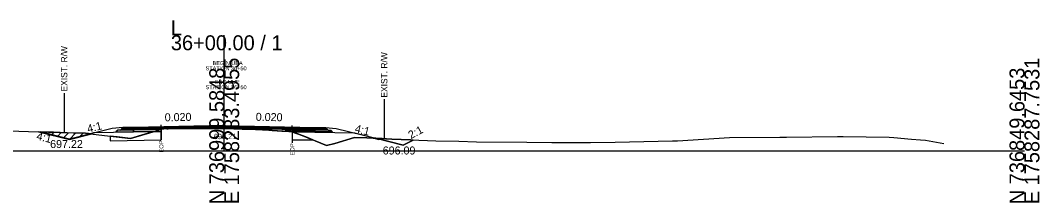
# Model space of a CAD drawing. Extents: x -26 to 4303, y -10 to 9577.
# Drawn here: x 2111.8 to 2302.8, y 5990.3 to 6024.5 of the extents above; entities that cross this region are included whole.
import ezdxf

# ---------------------------------------------------------------- set-up
doc = ezdxf.new("R2010")
doc.units = 0
for name, color, linetype in [('Exist CMT Pavement', 7, 'Continuous'), ('Old_Level_2', 7, 'Continuous'), ('Pattern 1', 7, 'Continuous'), ('Prop CMT Conc Surface', 7, 'Continuous'), ('Prop CMT Concrete Structures', 7, 'Continuous'), ('Prop CMT Concrete Wall', 7, 'Continuous'), ('Prop CMT Pvmt Course 1', 7, 'Continuous'), ('Prop CMT Pvmt Course 1 CG', 7, 'Continuous'), ('Prop CMT Pvmt Course 1 Wedge', 7, 'Continuous'), ('Prop CMT Pvmt Course 2', 7, 'Continuous'), ('Prop CMT Pvmt Course 2 Wedge', 7, 'Continuous'), ('Prop CMT Pvmt Course 3', 7, 'Continuous'), ('Prop CMT Pvmt Surface', 7, 'Continuous'), ('Prop CMT Pvmt Surface Shoulder', 7, 'Continuous'), ('Prop CMT Pvmt Wedge Surface 1', 7, 'Continuous'), ('Prop CMT Pvmt Wedge Surface 2', 7, 'Continuous'), ('Prop CMT Pvmt Wedge Surface 3', 7, 'Continuous'), ('Prop CMT Shld Paved Course 1', 7, 'Continuous'), ('Prop CMT Shld Paved Course 2', 7, 'Continuous'), ('Prop CMT Shld Paved Course 3', 7, 'Continuous'), ('Prop CMT Slope Grass', 7, 'Continuous'), ('Prop CMT Subgrade Earthwork', 7, 'Continuous'), ('Prop Road Sect_ Recs - UC Shallow (Outline)', 7, 'Continuous'), ('Prop Shade Light', 7, 'Continuous'), ('Prop XS DDE', 7, 'Continuous'), ('Prop XS DDE Elevations', 7, 'Continuous'), ('Prop XS Ditch Standard Text', 7, 'Continuous'), ('Prop XS Earthwork Shape', 7, 'Continuous'), ('Prop XS Hydro Elevations', 7, 'Continuous'), ('Prop XS SE Text', 7, 'Continuous'), ('Prop XS Side Slope Text', 7, 'Continuous'), ('Prop XS Wedging', 7, 'Continuous'), ('Scratch_Level_6', 7, 'Continuous')]:
    doc.layers.add(name, color=color, linetype=linetype)

msp = doc.modelspace()

# ---------------------------------------------------------------- linework, layer by layer
at = {"layer": 'Exist CMT Pavement'}
for points in [[(2150, 6004.76), (2133, 6004.42)], [(2150, 6004.76), (2167, 6004.42)]]:
    msp.add_lwpolyline(points, dxfattribs=at)
at = {"layer": 'Old_Level_2'}
for p, q in [((2150, 6000), (2150, 6021.67)), ((2150, 6000), (2150, 6021.67)), ((2000, 6000), (2150, 6000)), ((2000, 6000), (2150, 6000)), ((2150, 6000), (2300, 6000)), ((2150, 6000), (2300, 6000))]:
    msp.add_line(p, q, dxfattribs=at)
at = {"layer": 'Pattern 1'}
for p, q in [((2115.34, 6003.56), (2115.37, 6003.59)), ((2116.47, 6003.28), (2116.74, 6003.54)), ((2117.61, 6003), (2118.1, 6003.5)), ((2118.74, 6002.72), (2119.47, 6003.45)), ((2119.87, 6002.43), (2120.84, 6003.41)), ((2121, 6002.15), (2122.21, 6003.36)), ((2122.89, 6002.62), (2123.58, 6003.31)), ((2124.77, 6003.09), (2124.9, 6003.22)), ((2178.85, 6002.19), (2179, 6002.34))]:
    msp.add_line(p, q, dxfattribs=at)
for points in [[(2121, 6002.15), (2125.17, 6003.19), (2124.01, 6003.3), (2120.56, 6003.41), (2117.98, 6003.5), (2115.22, 6003.59)], [(2179, 6002.15), (2179.62, 6002.31), (2178.72, 6002.35), (2178.06, 6002.39)]]:
    msp.add_lwpolyline(points, close=True, dxfattribs=at)
msp.add_lwpolyline([(2138.21, 6004.13), (2138.21, 6003.58), (2136.56, 6003.55), (2138.21, 6004.13)], dxfattribs=at)
at = {"layer": 'Prop CMT Conc Surface'}
for points in [[(2138.21, 6004.28), (2133, 6004.17)], [(2133, 6004.17), (2133, 6003.97)], [(2133, 6003.97), (2138.21, 6004.07)], [(2138.21, 6004.07), (2138.21, 6004.28)], [(2162.76, 6004.05), (2162.76, 6004.26)], [(2162.76, 6004.26), (2167, 6004.17)], [(2167, 6003.97), (2162.76, 6004.05)], [(2167, 6004.17), (2167, 6003.97)]]:
    msp.add_lwpolyline(points, dxfattribs=at)
at = {"layer": 'Prop CMT Concrete Structures'}
for points in [[(2150, 6004.64), (2138.21, 6004.4)], [(2150, 6004.64), (2162.76, 6004.38)], [(2133, 6004.17), (2133, 6004.42)], [(2138.21, 6004.28), (2133, 6004.17)], [(2138.21, 6004.4), (2138.21, 6004.28)], [(2162.76, 6004.38), (2162.76, 6004.26)], [(2162.76, 6004.26), (2167, 6004.17)], [(2167, 6004.17), (2167, 6004.42)]]:
    msp.add_lwpolyline(points, dxfattribs=at)
at = {"layer": 'Prop CMT Pvmt Course 1'}
for points in [[(2138.21, 6004.07), (2133, 6003.97)], [(2133, 6003.97), (2133, 6003.63)], [(2133, 6003.63), (2138.21, 6003.74)], [(2138.21, 6003.74), (2138.21, 6004.07)], [(2162.76, 6004.05), (2167, 6003.97)], [(2162.76, 6003.72), (2162.76, 6004.05)], [(2167, 6003.63), (2162.76, 6003.72)], [(2167, 6003.97), (2167, 6003.63)]]:
    msp.add_lwpolyline(points, dxfattribs=at)
at = {"layer": 'Prop CMT Pvmt Course 1 Wedge'}
for points in [[(2143.82, 6004.18), (2145.83, 6004.22)], [(2150, 6004.21), (2149.4, 6004.2), (2148.99, 6004.2), (2148.33, 6004.19), (2146.2, 6004.19), (2145.83, 6004.19), (2143.82, 6004.18)], [(2145.83, 6004.22), (2146.2, 6004.23), (2148.33, 6004.27), (2148.99, 6004.29), (2149.4, 6004.29), (2150, 6004.31)], [(2150, 6004.31), (2150, 6004.21)], [(2150, 6004.31), (2150.81, 6004.29), (2151.81, 6004.27), (2152.08, 6004.26), (2152.54, 6004.25), (2153.34, 6004.24), (2153.49, 6004.24), (2155.84, 6004.19), (2155.92, 6004.19), (2158.34, 6004.14), (2158.36, 6004.14), (2158.97, 6004.13), (2160.79, 6004.09), (2160.84, 6004.09), (2161.07, 6004.08), (2162.12, 6004.06), (2162.19, 6004.06), (2162.27, 6004.06), (2162.28, 6004.06), (2162.48, 6004.06), (2162.76, 6004.05)], [(2162.76, 6003.57), (2162.48, 6003.67), (2162.28, 6003.65), (2162.27, 6003.65), (2162.19, 6003.66), (2162.12, 6003.66), (2161.07, 6003.72), (2160.84, 6003.73), (2160.79, 6003.73), (2158.97, 6003.83), (2158.36, 6003.86), (2158.34, 6003.86), (2155.92, 6003.99), (2155.84, 6004), (2153.49, 6004.09), (2153.34, 6004.09), (2152.54, 6004.12), (2152.08, 6004.14), (2151.81, 6004.16), (2150.81, 6004.21), (2150, 6004.21)], [(2162.76, 6004.05), (2162.76, 6003.57)]]:
    msp.add_lwpolyline(points, dxfattribs=at)
at = {"layer": 'Prop CMT Pvmt Course 2'}
for points in [[(2133, 6004.42), (2131, 6004.38), (2130.74, 6004.13)], [(2130.74, 6004.13), (2133, 6004.17)], [(2133, 6004.17), (2133, 6004.42)], [(2167, 6004.42), (2169, 6004.38), (2169.26, 6004.13)], [(2167, 6004.17), (2167, 6004.42)], [(2169.26, 6004.13), (2167, 6004.17)]]:
    msp.add_lwpolyline(points, dxfattribs=at)
at = {"layer": 'Prop CMT Pvmt Course 2 Wedge'}
for points in [[(2131, 6004.38), (2129, 6004.22), (2121, 6002.22), (2115.56, 6003.58)], [(2169, 6004.38), (2171, 6004.22), (2178.43, 6002.37)], [(2178.43, 6002.37), (2183.53, 6001.09), (2185.4, 6002.03)], [(2179.38, 6002.32), (2179.38, 6002.32)]]:
    msp.add_lwpolyline(points, dxfattribs=at)
at = {"layer": 'Prop CMT Pvmt Course 3'}
for points in [[(2133, 6004.17), (2130.74, 6004.13), (2130.53, 6003.92)], [(2130.53, 6003.92), (2133, 6003.97)], [(2133, 6003.97), (2133, 6004.17)], [(2167, 6004.17), (2169.26, 6004.13), (2169.47, 6003.92)], [(2167, 6003.97), (2167, 6004.17)], [(2169.47, 6003.92), (2167, 6003.97)]]:
    msp.add_lwpolyline(points, dxfattribs=at)
at = {"layer": 'Prop CMT Pvmt Surface'}
for points in [[(2150, 6004.51), (2133, 6004.17)], [(2133, 6004.17), (2133, 6004.42)], [(2150, 6004.51), (2167, 6004.17)], [(2167, 6004.17), (2167, 6004.42)]]:
    msp.add_lwpolyline(points, dxfattribs=at)
at = {"layer": 'Prop CMT Pvmt Surface Shoulder'}
for points in [[(2138.21, 6004.13), (2138.36, 6004.19), (2139.27, 6004.17), (2139.28, 6004.17), (2139.3, 6004.17), (2139.31, 6004.17), (2139.33, 6004.17), (2139.51, 6004.17), (2140.83, 6004.18), (2141.33, 6004.18), (2143.33, 6004.18), (2143.76, 6004.18), (2145.83, 6004.19), (2146.2, 6004.19), (2148.33, 6004.19), (2148.99, 6004.2), (2149.4, 6004.2), (2150, 6004.21)], [(2150, 6004.21), (2150.81, 6004.21), (2151.81, 6004.16), (2152.08, 6004.14), (2152.54, 6004.12), (2153.34, 6004.09), (2153.49, 6004.09), (2155.84, 6004), (2155.92, 6003.99), (2158.34, 6003.86), (2158.36, 6003.86), (2158.97, 6003.83), (2160.79, 6003.73), (2160.84, 6003.73), (2161.07, 6003.72), (2162.12, 6003.66), (2162.19, 6003.66), (2162.27, 6003.65), (2162.28, 6003.65), (2162.48, 6003.67), (2162.76, 6003.57)]]:
    msp.add_lwpolyline(points, dxfattribs=at)
at = {"layer": 'Prop CMT Pvmt Wedge Surface 1'}
for p, q in [((2133.02, 6003.51), (2125.53, 6003.36)), ((2138.21, 6003.61), (2133.02, 6003.51)), ((2162.76, 6003.59), (2166.98, 6003.51)), ((2166.98, 6003.51), (2174.47, 6003.36))]:
    msp.add_line(p, q, dxfattribs=at)
for points in [[(2138.21, 6003.61), (2138.21, 6004.13)], [(2162.76, 6003.59), (2162.76, 6003.57)]]:
    msp.add_lwpolyline(points, dxfattribs=at)
at = {"layer": 'Prop CMT Pvmt Wedge Surface 2'}
for points in [[(2138.21, 6004.4), (2138.36, 6004.41), (2139.27, 6004.42), (2139.28, 6004.42), (2139.3, 6004.42), (2139.31, 6004.42), (2139.33, 6004.43), (2139.51, 6004.43), (2140.83, 6004.46), (2141.33, 6004.47), (2143.33, 6004.51), (2143.76, 6004.51), (2145.83, 6004.56), (2146.2, 6004.56), (2148.33, 6004.61), (2148.99, 6004.62), (2149.4, 6004.63), (2150, 6004.64)], [(2150, 6004.64), (2150, 6004.51)], [(2150, 6004.64), (2150.81, 6004.62), (2151.81, 6004.6), (2152.08, 6004.6), (2152.54, 6004.59), (2153.34, 6004.57), (2153.49, 6004.57), (2155.84, 6004.52), (2155.92, 6004.52), (2158.34, 6004.47), (2158.36, 6004.47), (2158.97, 6004.46), (2160.79, 6004.42), (2160.84, 6004.42), (2161.07, 6004.42), (2162.12, 6004.4), (2162.19, 6004.39), (2162.27, 6004.39), (2162.28, 6004.39), (2162.48, 6004.39), (2162.76, 6004.38)], [(2150, 6004.51), (2149.4, 6004.5), (2148.99, 6004.49), (2148.33, 6004.48), (2146.2, 6004.44), (2145.83, 6004.43), (2143.76, 6004.39), (2143.33, 6004.38), (2141.33, 6004.34), (2140.83, 6004.33), (2139.51, 6004.3), (2139.33, 6004.3), (2139.31, 6004.3), (2139.3, 6004.3), (2139.28, 6004.3), (2139.27, 6004.3), (2138.36, 6004.28), (2138.21, 6004.28)], [(2138.21, 6004.28), (2138.21, 6004.4)], [(2162.76, 6004.26), (2162.48, 6004.26), (2162.28, 6004.27), (2162.27, 6004.27), (2162.19, 6004.27), (2162.12, 6004.27), (2161.07, 6004.29), (2160.84, 6004.3), (2160.79, 6004.3), (2158.97, 6004.33), (2158.36, 6004.35), (2158.34, 6004.35), (2155.92, 6004.4), (2155.84, 6004.4), (2153.49, 6004.44), (2153.34, 6004.45), (2152.54, 6004.46), (2152.08, 6004.47), (2151.81, 6004.48), (2150.81, 6004.5), (2150, 6004.51)], [(2162.76, 6004.38), (2162.76, 6004.26)]]:
    msp.add_lwpolyline(points, dxfattribs=at)
at = {"layer": 'Prop CMT Pvmt Wedge Surface 3'}
for points in [[(2138.21, 6004.28), (2138.36, 6004.28), (2139.27, 6004.3), (2139.28, 6004.3), (2139.3, 6004.3), (2139.31, 6004.3), (2139.33, 6004.3), (2139.51, 6004.3), (2140.83, 6004.33), (2141.33, 6004.34), (2143.33, 6004.38), (2143.76, 6004.39), (2145.83, 6004.43), (2146.2, 6004.44), (2148.33, 6004.48), (2148.99, 6004.49), (2149.4, 6004.5), (2150, 6004.51)], [(2150, 6004.31), (2149.4, 6004.29), (2148.99, 6004.29), (2148.33, 6004.27), (2146.2, 6004.23), (2145.83, 6004.22), (2143.82, 6004.18), (2143.76, 6004.18), (2143.33, 6004.18), (2141.33, 6004.18), (2140.83, 6004.18), (2139.51, 6004.17), (2139.33, 6004.17), (2139.31, 6004.17), (2139.3, 6004.17), (2139.28, 6004.17), (2139.27, 6004.17), (2138.36, 6004.19), (2138.21, 6004.13)], [(2138.21, 6004.13), (2138.21, 6004.28)], [(2150, 6004.51), (2150, 6004.31)], [(2150, 6004.51), (2150.81, 6004.5), (2151.81, 6004.48), (2152.08, 6004.47), (2152.54, 6004.46), (2153.34, 6004.45), (2153.49, 6004.44), (2155.84, 6004.4), (2155.92, 6004.4), (2158.34, 6004.35), (2158.36, 6004.35), (2158.97, 6004.33), (2160.79, 6004.3), (2160.84, 6004.3), (2161.07, 6004.29), (2162.12, 6004.27), (2162.19, 6004.27), (2162.27, 6004.27), (2162.28, 6004.27), (2162.48, 6004.26), (2162.76, 6004.26)], [(2162.76, 6004.05), (2162.48, 6004.06), (2162.28, 6004.06), (2162.27, 6004.06), (2162.19, 6004.06), (2162.12, 6004.06), (2161.07, 6004.08), (2160.84, 6004.09), (2160.79, 6004.09), (2158.97, 6004.13), (2158.36, 6004.14), (2158.34, 6004.14), (2155.92, 6004.19), (2155.84, 6004.19), (2153.49, 6004.24), (2153.34, 6004.24), (2152.54, 6004.25), (2152.08, 6004.26), (2151.81, 6004.27), (2150.81, 6004.29), (2150, 6004.31)], [(2162.76, 6004.26), (2162.76, 6004.05)]]:
    msp.add_lwpolyline(points, dxfattribs=at)
at = {"layer": 'Prop CMT Shld Paved Course 1'}
for points in [[(2133, 6003.97), (2133, 6004.42)], [(2150, 6004.31), (2133, 6003.97)], [(2150, 6004.31), (2167, 6003.97)], [(2167, 6003.97), (2167, 6004.42)]]:
    msp.add_lwpolyline(points, dxfattribs=at)
at = {"layer": 'Prop CMT Shld Paved Course 2'}
for points in [[(2133, 6004.42), (2131, 6004.38)], [(2167, 6004.42), (2169, 6004.38)]]:
    msp.add_lwpolyline(points, dxfattribs=at)
at = {"layer": 'Prop CMT Shld Paved Course 3'}
for points in [[(2150, 6004.76), (2133, 6004.42)], [(2138.21, 6004.4), (2150, 6004.64)], [(2150, 6004.51), (2150, 6004.76)], [(2150, 6004.76), (2167, 6004.42)], [(2150, 6004.64), (2150, 6004.51), (2150, 6004.51)], [(2162.76, 6004.38), (2150, 6004.64)], [(2133, 6004.42), (2133, 6004.17)], [(2133, 6004.17), (2138.21, 6004.28)], [(2138.21, 6004.28), (2138.21, 6004.4)], [(2162.76, 6004.26), (2162.76, 6004.38)], [(2167, 6004.17), (2162.76, 6004.26)], [(2167, 6004.42), (2167, 6004.17)]]:
    msp.add_lwpolyline(points, dxfattribs=at)
at = {"layer": 'Prop CMT Slope Grass'}
msp.add_lwpolyline([(2107.71, 6003.85), (2117.09, 6003.53), (2124.01, 6003.3), (2125.45, 6003.17), (2132.44, 6002.3), (2137.09, 6003.7), (2138.36, 6004.19), (2139.28, 6004.17), (2140.83, 6004.18), (2141.33, 6004.18), (2143.33, 6004.18), (2143.76, 6004.18), (2145.83, 6004.19), (2146.2, 6004.19), (2148.33, 6004.19), (2148.99, 6004.2), (2149.4, 6004.2), (2150, 6004.21), (2150.81, 6004.21), (2152.08, 6004.14), (2152.54, 6004.12), (2153.49, 6004.09), (2155.92, 6003.99), (2158.34, 6003.86), (2158.97, 6003.83), (2161.07, 6003.72), (2162.27, 6003.65), (2162.48, 6003.67), (2164.64, 6002.88), (2169.15, 6001), (2170.72, 6001.4), (2174.44, 6002.49), (2176.76, 6002.45), (2181.39, 6002.21), (2184.92, 6002.05), (2189.67, 6001.87), (2193.99, 6001.81), (2197.32, 6001.7), (2206.71, 6001.67), (2211.42, 6001.59), (2216.57, 6001.58), (2218.65, 6001.59), (2223.31, 6001.61), (2234, 6001.9), (2234.33, 6001.9), (2234.94, 6001.92), (2244.69, 6002.52), (2254.15, 6002.59), (2255.42, 6002.6), (2264.96, 6002.68), (2266.02, 6002.68), (2274.67, 6002.58), (2275.53, 6002.51), (2278.84, 6002.2), (2280.49, 6002.08), (2281.48, 6002.02), (2284.89, 6001.39)], dxfattribs=at)
at = {"layer": 'Prop CMT Subgrade Earthwork'}
for points in [[(2133, 6003.97), (2130.53, 6003.92), (2130.03, 6003.91), (2129.69, 6003.57)], [(2129.69, 6003.57), (2133, 6003.63)], [(2133, 6003.63), (2133, 6003.97)], [(2167, 6003.97), (2169.47, 6003.92), (2169.97, 6003.91), (2170.31, 6003.57)], [(2167, 6003.63), (2167, 6003.97)], [(2170.31, 6003.57), (2167, 6003.63)]]:
    msp.add_lwpolyline(points, dxfattribs=at)
at = {"layer": 'Prop Road Sect_ Recs - UC Shallow (Outline)'}
for points in [[(2128.64, 6001.89), (2138.21, 6002.08), (2138.21, 6003.58), (2136.56, 6003.55), (2132.44, 6002.3), (2129.94, 6002.61), (2128.62, 6002.77)], [(2162.76, 6002.06), (2166.61, 6002.06), (2165.28, 6002.61), (2164.64, 6002.88), (2162.96, 6003.5), (2162.8, 6003.56), (2162.76, 6003.56)]]:
    msp.add_lwpolyline(points, close=True, dxfattribs=at)
at = {"layer": 'Prop Shade Light'}
for p, q in [((2128.62, 6002.77), (2128.64, 6001.89)), ((2136.56, 6003.55), (2136.53, 6003.54)), ((2138.21, 6003.58), (2136.56, 6003.55)), ((2138.21, 6002.08), (2138.21, 6003.58)), ((2164.64, 6002.88), (2162.76, 6003.57)), ((2162.76, 6003.57), (2162.76, 6002.06)), ((2166.61, 6002.06), (2164.64, 6002.88)), ((2128.64, 6001.89), (2138.21, 6002.08)), ((2162.76, 6002.06), (2166.61, 6002.06))]:
    msp.add_line(p, q, dxfattribs=at)
msp.add_lwpolyline([(2136.53, 6003.54), (2132.44, 6002.3), (2128.62, 6002.77)], dxfattribs=at)
at = {"layer": 'Prop XS DDE Elevations'}
for points in [[(2124.01, 6003.3), (2124.95, 6003.21), (2121, 6002.22), (2115.56, 6003.58), (2117.09, 6003.53)], [(2136.68, 6003.58), (2133.02, 6003.51), (2125.53, 6003.36), (2124.95, 6003.21), (2125.45, 6003.17), (2132.44, 6002.3)], [(2136.68, 6003.58), (2137.09, 6003.7), (2138.21, 6004.13), (2138.21, 6003.61)], [(2139.3, 6004.17), (2139.33, 6004.17), (2139.51, 6004.17), (2140.83, 6004.18), (2139.27, 6004.17)], [(2150.81, 6004.21), (2152.08, 6004.14), (2151.81, 6004.16)], [(2152.54, 6004.12), (2153.34, 6004.09), (2153.49, 6004.09)], [(2153.49, 6004.09), (2155.84, 6004), (2155.92, 6003.99)], [(2158.97, 6003.83), (2160.79, 6003.73), (2160.84, 6003.73), (2161.07, 6003.72)], [(2161.07, 6003.72), (2162.27, 6003.65), (2162.19, 6003.66), (2162.12, 6003.66)], [(2162.27, 6003.65), (2162.28, 6003.65), (2162.48, 6003.67)], [(2166.98, 6003.51), (2174.47, 6003.36), (2178.43, 6002.37), (2176.76, 6002.45), (2174.44, 6002.49), (2170.72, 6001.4), (2169.15, 6001), (2164.64, 6002.88), (2162.76, 6003.57), (2162.76, 6003.59)], [(2183.53, 6001.09), (2185.4, 6002.03), (2184.92, 6002.05), (2181.39, 6002.21), (2178.43, 6002.37)]]:
    msp.add_lwpolyline(points, close=True, dxfattribs=at)
at = {"layer": 'Prop XS Ditch Standard Text'}
for p, q in [((2120, 6010.83), (2120, 6003.43)), ((2180, 6009.69), (2180, 6002.29)), ((2138.21, 6004.13), (2138.21, 6002.08)), ((2162.76, 6003.57), (2162.76, 6001.52))]:
    msp.add_line(p, q, dxfattribs=at)
at = {"layer": 'Prop XS Earthwork Shape'}
msp.add_lwpolyline([(2181.39, 6002.21), (2184.92, 6002.05), (2185.4, 6002.03), (2183.53, 6001.09), (2178.43, 6002.37)], close=True, dxfattribs=at)
at = {"layer": 'Prop XS Wedging'}
for p, q in [((2138.21, 6004.13), (2138.21, 6004.86)), ((2162.76, 6003.57), (2162.76, 6004.77)), ((2138.21, 6004.4), (2138.21, 6004.13)), ((2141.33, 6004.18), (2143.33, 6004.18)), ((2144.03, 6004.39), (2143.83, 6004.18)), ((2143.83, 6004.18), (2144.03, 6004.39)), ((2144.03, 6004.39), (2143.83, 6004.18)), ((2143.83, 6004.18), (2145.83, 6004.19)), ((2144.03, 6004.39), (2150, 6004.51)), ((2145.83, 6004.19), (2146.2, 6004.19)), ((2149.4, 6004.2), (2150, 6004.21)), ((2150, 6004.51), (2150, 6004.51)), ((2150, 6004.51), (2150, 6004.51)), ((2150, 6004.51), (2162.76, 6004.26)), ((2150, 6004.51), (2150, 6004.51)), ((2162.76, 6004.26), (2150, 6004.51)), ((2155.92, 6003.99), (2158.34, 6003.86)), ((2158.34, 6003.86), (2158.36, 6003.86)), ((2158.36, 6003.86), (2158.97, 6003.83)), ((2161.07, 6003.72), (2161.35, 6003.7)), ((2161.61, 6003.95), (2161.35, 6003.7)), ((2161.61, 6003.95), (2161.35, 6003.7)), ((2161.35, 6003.7), (2161.61, 6003.95)), ((2162.76, 6003.92), (2161.61, 6003.95)), ((2161.61, 6003.95), (2162.76, 6003.92)), ((2162.48, 6003.67), (2162.76, 6003.57)), ((2162.76, 6004.26), (2162.76, 6004.38)), ((2162.76, 6003.92), (2162.76, 6004.26))]:
    msp.add_line(p, q, dxfattribs=at)
for points in [[(2150, 6004.64), (2133, 6004.3)], [(2150, 6004.64), (2150, 6004.64), (2138.21, 6004.4)], [(2150, 6004.64), (2167, 6004.3)], [(2162.76, 6004.38), (2150, 6004.64), (2150, 6004.64)], [(2138.21, 6004.13), (2138.36, 6004.19), (2139.27, 6004.17), (2139.28, 6004.17), (2139.3, 6004.17), (2139.31, 6004.17), (2139.33, 6004.17), (2139.51, 6004.17), (2140.83, 6004.18), (2141.33, 6004.18)], [(2143.33, 6004.18), (2143.76, 6004.18), (2143.83, 6004.18)], [(2150, 6004.51), (2144.03, 6004.39)], [(2150, 6004.51), (2150, 6004.51), (2144.03, 6004.39)], [(2146.2, 6004.19), (2148.33, 6004.19), (2148.99, 6004.2), (2149.4, 6004.2)], [(2150, 6004.51), (2167, 6004.17)], [(2150, 6004.51), (2150, 6004.51)], [(2150, 6004.51), (2150, 6004.51)], [(2150, 6004.21), (2150.81, 6004.21), (2151.81, 6004.16), (2152.08, 6004.14), (2152.54, 6004.12)], [(2152.54, 6004.12), (2153.34, 6004.1), (2153.49, 6004.09)], [(2153.49, 6004.09), (2155.84, 6004), (2155.92, 6003.99)], [(2158.97, 6003.83), (2160.79, 6003.73), (2160.84, 6003.73), (2161.07, 6003.72)], [(2161.35, 6003.7), (2162.12, 6003.66), (2162.19, 6003.66), (2162.27, 6003.65), (2162.28, 6003.65), (2162.48, 6003.67)], [(2161.61, 6003.95), (2166.99, 6003.84)], [(2162.76, 6003.57), (2162.76, 6003.59), (2162.76, 6003.92)]]:
    msp.add_lwpolyline(points, dxfattribs=at)

# ---------------------------------------------------------------- texts
at = {"layer": 'Old_Level_2'}
for s, p in [('L', (2140, 6021.67)), ('L', (2140, 6021.67)), ('36+00.00 / 1', (2140, 6018.87)), ('36+00.00 / 1', (2140, 6018.87))]:
    msp.add_text(s, height=2.8, dxfattribs=at).set_placement(p)
for s, p in [('E 1758283.4955', (2152.8, 5990)), ('E 1758283.4955', (2152.8, 5990)), ('E 1758287.7531', (2302.8, 5990)), ('E 1758287.7531', (2302.8, 5990)), ('N 736999.5848', (2150, 5990)), ('N 736999.5848', (2150, 5990)), ('N 736849.6453', (2300, 5990)), ('N 736849.6453', (2300, 5990))]:
    msp.add_text(s, height=2.8, rotation=90, dxfattribs=at).set_placement(p)
at = {"layer": 'Prop CMT Concrete Wall'}
msp.add_text('2:1', height=1.5, rotation=27.6189, dxfattribs=at).set_placement((2184.97, 6002.19))
msp.add_text('696.09', height=1.5, dxfattribs=at).set_placement((2179.71, 5999.33))
at = {"layer": 'Prop CMT Pvmt Course 1 CG'}
msp.add_text('699.21', height=1, dxfattribs=at).set_placement((2148.04, 6002.21))
at = {"layer": 'Prop XS DDE'}
for s, p in [('BEGIN UEA', (2147.82, 6016.09)), ('STATION 36+50', (2146.51, 6015.11))]:
    msp.add_text(s, height=0.75, dxfattribs=at).set_placement(p)
at = {"layer": 'Prop XS Ditch Standard Text'}
for s, height, p in [('EXIST. R/W', 1.181, (2120.59, 6011.14)), ('EXIST. R/W', 1.181, (2180.59, 6009.99)), ('EOP', 0.787, (2138.6, 5999.68)), ('EOP', 0.787, (2163.15, 5999.12))]:
    msp.add_text(s, height=height, rotation=90, dxfattribs=at).set_placement(p)
at = {"layer": 'Prop XS Hydro Elevations'}
msp.add_text('697.22', height=1.5, dxfattribs=at).set_placement((2117.37, 6000.54))
at = {"layer": 'Prop XS SE Text'}
for rotation, p in [(1.1458, (2138.86, 6005.54)), (358.8542, (2155.9, 6005.65))]:
    msp.add_text('0.020', height=1.5, rotation=rotation, dxfattribs=at).set_placement(p)
at = {"layer": 'Prop XS Side Slope Text'}
for rotation, p in [(14.0362, (2124.5, 6003.39)), (345.9638, (2174.37, 6003.53)), (345.9638, (2114.72, 6002.14))]:
    msp.add_text('4:1', height=1.5, rotation=rotation, dxfattribs=at).set_placement(p)
at = {"layer": 'Scratch_Level_6'}
for s, p in [('STATION 36+50', (2146.51, 6011.57)), ('END UUE', (2148.24, 6012.55))]:
    msp.add_text(s, height=0.75, dxfattribs=at).set_placement(p)

doc.saveas('drawing.dxf')
